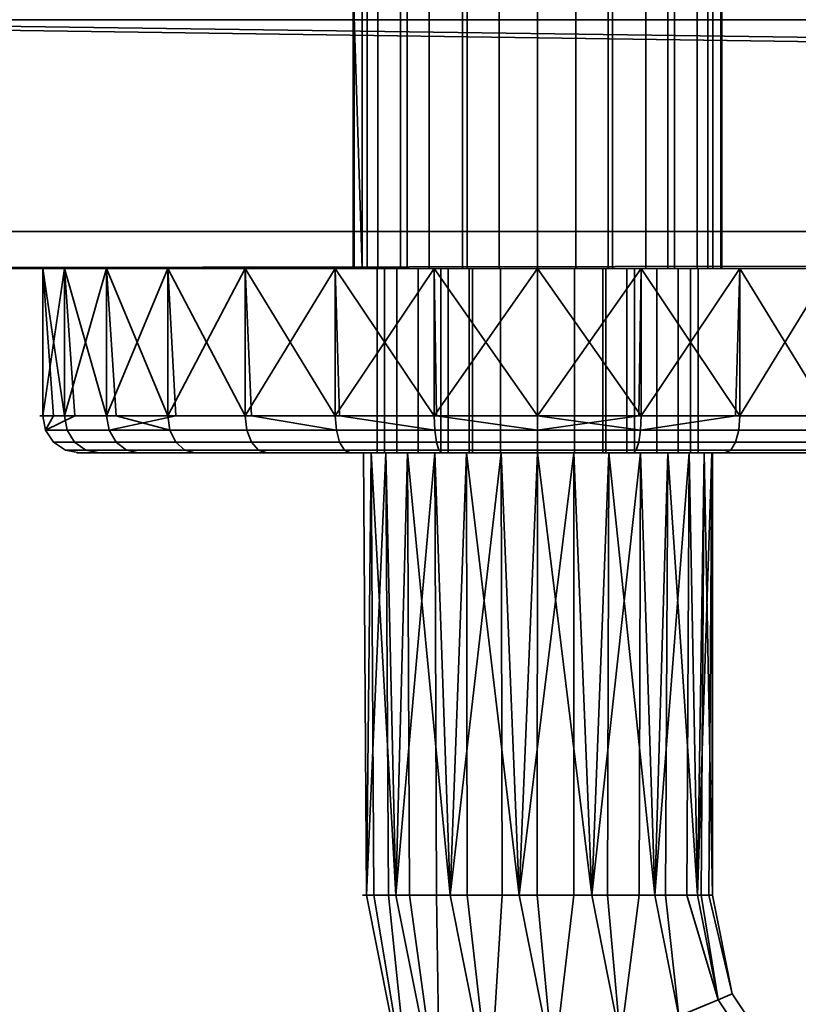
# Model space of a CAD drawing. Header units: millimetres. Extents: x -503 to 6703, y -110 to 249.
# Tile 601 of 656: x 2618 to 2660, y -83 to -30. Entities that reach past the tile are written whole.
import ezdxf

# ---------------------------------------------------------------- set-up
doc = ezdxf.new("R2010")
doc.units = ezdxf.units.MM
doc.layers.add('151', color=7, linetype='Continuous', true_color=0xffffff)

# ---------------------------------------------------------------- blocks, each defined once
blk = doc.blocks.new('UG_SURFACE_213')
at = {"layer": '151', "color": 35, "linetype": 'Continuous', "lineweight": 35}
for points in [[(2636.761, -43.5, 1011.173), (2636.761, -28, 1011.173), (2636, -28, 1015), (2636, -43.5, 1015)], [(2636, -28, 1015), (2636, -28, 1032), (2636, -43.5, 1032), (2636, -43.5, 1015)], [(2636, -43.5, 1032), (2636, -28, 1032), (2636.761, -28, 1035.827), (2636.761, -43.5, 1035.827)], [(2636.489, -43.5, 1107.09), (2636.055, -43.5, 1102.955), (2636, -28.1, 1104)], [(2636.055, -43.5, 1102.955), (2636.055, -28.1, 1102.955), (2636, -28.1, 1104)], [(2636, -28.1, 1104), (2636.489, -28.1, 1107.09), (2636.489, -43.5, 1107.09)], [(2637.34, -43.5, 1099), (2637.34, -28.1, 1099), (2636.055, -28.1, 1102.955), (2636.055, -43.5, 1102.955)], [(2636.489, -43.5, 1107.09), (2636.489, -28.1, 1107.09), (2638.569, -28.1, 1110.691), (2638.569, -43.5, 1110.691)], [(2638.929, -43.5, 1007.929), (2638.929, -28, 1007.929), (2636.761, -28, 1011.173), (2636.761, -43.5, 1011.173)], [(2636.761, -43.5, 1035.827), (2636.761, -28, 1035.827), (2638.929, -28, 1039.071), (2638.929, -43.5, 1039.071)], [(2640.122, -43.5, 1095.91), (2640.122, -28.1, 1095.91), (2637.34, -28.1, 1099), (2637.34, -43.5, 1099)], [(2638.569, -43.5, 1110.691), (2638.569, -28.1, 1110.691), (2641.933, -28.1, 1113.135), (2641.933, -43.5, 1113.135)], [(2642.173, -43.5, 1005.761), (2642.173, -28, 1005.761), (2638.929, -28, 1007.929), (2638.929, -43.5, 1007.929)], [(2638.929, -43.5, 1039.071), (2638.929, -28, 1039.071), (2642.173, -28, 1041.239), (2642.173, -43.5, 1041.239)], [(2643.921, -43.5, 1094.218), (2643.921, -28.1, 1094.218), (2640.122, -28.1, 1095.91), (2640.122, -43.5, 1095.91)], [(2641.933, -43.5, 1113.135), (2641.933, -28.1, 1113.135), (2646, -28.1, 1114), (2646, -43.5, 1114)], [(2646, -43.5, 1005), (2646, -28, 1005), (2642.173, -28, 1005.761), (2642.173, -43.5, 1005.761)], [(2642.173, -43.5, 1041.239), (2642.173, -28, 1041.239), (2646, -28, 1042), (2646, -43.5, 1042)], [(2648.079, -43.5, 1094.218), (2648.079, -28.1, 1094.218), (2643.921, -28.1, 1094.218), (2643.921, -43.5, 1094.218)], [(2649.827, -43.5, 1005.761), (2649.827, -28, 1005.761), (2646, -28, 1005), (2646, -43.5, 1005)], [(2646, -43.5, 1042), (2646, -28, 1042), (2649.827, -28, 1041.239), (2649.827, -43.5, 1041.239)], [(2646, -43.5, 1114), (2646, -28.1, 1114), (2650.067, -28.1, 1113.135), (2650.067, -43.5, 1113.135)], [(2651.878, -43.5, 1095.91), (2651.878, -28.1, 1095.91), (2648.079, -28.1, 1094.218), (2648.079, -43.5, 1094.218)], [(2653.071, -43.5, 1007.929), (2653.071, -28, 1007.929), (2649.827, -28, 1005.761), (2649.827, -43.5, 1005.761)], [(2649.827, -43.5, 1041.239), (2649.827, -28, 1041.239), (2653.071, -28, 1039.071), (2653.071, -43.5, 1039.071)], [(2650.067, -43.5, 1113.135), (2650.067, -28.1, 1113.135), (2653.431, -28.1, 1110.691), (2653.431, -43.5, 1110.691)], [(2654.66, -43.5, 1099), (2654.66, -28.1, 1099), (2651.878, -28.1, 1095.91), (2651.878, -43.5, 1095.91)], [(2655.239, -43.5, 1011.173), (2655.239, -28, 1011.173), (2653.071, -28, 1007.929), (2653.071, -43.5, 1007.929)], [(2653.071, -43.5, 1039.071), (2653.071, -28, 1039.071), (2655.239, -28, 1035.827), (2655.239, -43.5, 1035.827)], [(2653.431, -43.5, 1110.691), (2653.431, -28.1, 1110.691), (2655.511, -28.1, 1107.09), (2655.511, -43.5, 1107.09)], [(2655.945, -43.5, 1102.955), (2655.945, -28.1, 1102.955), (2654.66, -28.1, 1099), (2654.66, -43.5, 1099)], [(2656, -43.5, 1015), (2656, -28, 1015), (2655.239, -28, 1011.173), (2655.239, -43.5, 1011.173)], [(2655.239, -43.5, 1035.827), (2655.239, -28, 1035.827), (2656, -28, 1032), (2656, -43.5, 1032)], [(2655.511, -43.5, 1107.09), (2655.511, -28.1, 1107.09), (2655.945, -28.1, 1102.955), (2655.945, -43.5, 1102.955)], [(2656, -28, 1032), (2656, -28, 1015), (2656, -43.5, 1015), (2656, -43.5, 1032)], [(2578, -30, 2030), (2578, -43.5, 2030), (3422, -43.5, 2030), (3422, -42.218, 2030)], [(3422, -42.218, 2030), (3422, -30, 2030), (2578, -30, 2030)], [(3422, -41.5), (2578, -41.5), (2578, -30), (2591, -30)], [(3422, -41.5), (2591, -30), (3409, -30)], [(2578, -43.5, 2), (2578, -41.5), (3422, -41.5), (3422, -42.218, 0.718)], [(3422, -42.218, 0.718), (3422, -43.5, 2), (2578, -43.5, 2)], [(3422, -43.5, 2030), (2578, -43.5, 2030), (2646, -43.5, 1131), (2656.982, -43.5, 1128.666)], [(2578, -43.5, 2030), (2619.148, -43.5, 1101.178), (2620.322, -43.5, 1112.343)], [(2578, -43.5, 2030), (2635.018, -43.5, 1128.666), (2646, -43.5, 1131)], [(2620.322, -43.5, 1112.343), (2625.935, -43.5, 1122.066), (2578, -43.5, 2030)], [(2619.148, -43.5, 1101.178), (2578, -43.5, 2030), (2578, -43.5, 2), (2619.148, -43.5, 1021.178)], [(2625.935, -43.5, 1122.066), (2635.018, -43.5, 1128.666), (2578, -43.5, 2030)], [(2578, -43.5, 2), (2630.13, -43.5, 1002.156), (2622.617, -43.5, 1010.5)], [(2578, -43.5, 2), (2651.614, -43.5, 997.59), (2640.386, -43.5, 997.59)], [(2640.386, -43.5, 997.59), (2630.13, -43.5, 1002.156), (2578, -43.5, 2)], [(2622.617, -43.5, 1010.5), (2619.148, -43.5, 1021.178), (2578, -43.5, 2)], [(2661.87, -43.5, 1002.156), (2651.614, -43.5, 997.59), (2578, -43.5, 2), (3422, -43.5, 2)], [(2619.148, -43.5, 1021.178), (2622.617, -43.5, 1090.5), (2619.148, -43.5, 1101.178)], [(2622.617, -43.5, 1090.5), (2619.148, -43.5, 1021.178), (2620.322, -43.5, 1032.344)], [(2620.322, -51.5, 1015.657), (2619.148, -43.5, 1021.178), (2622.617, -43.5, 1010.5)], [(2619.148, -43.5, 1021.178), (2619.735, -51.5, 1021.239), (2619.148, -51.5, 1026.822)], [(2619.148, -51.5, 1026.822), (2620.322, -43.5, 1032.344), (2619.148, -43.5, 1021.178)], [(2619.148, -51.5, 1026.822), (2620.883, -51.5, 1032.161), (2620.322, -43.5, 1032.344)], [(2620.322, -51.5, 1015.657), (2619.735, -51.5, 1021.239), (2619.148, -43.5, 1021.178)], [(2619.148, -43.5, 1101.178), (2619.148, -51.5, 1101.178), (2620.322, -51.5, 1112.343), (2620.322, -43.5, 1112.343)], [(2622.617, -43.5, 1090.5), (2622.617, -51.5, 1090.5), (2619.148, -51.5, 1101.178), (2619.148, -43.5, 1101.178)], [(2630.13, -43.5, 1082.157), (2620.322, -43.5, 1032.344), (2625.935, -43.5, 1042.067)], [(2620.322, -43.5, 1032.344), (2630.13, -43.5, 1082.157), (2622.617, -43.5, 1090.5)], [(2622.617, -43.5, 1010.5), (2623.128, -51.5, 1010.795), (2620.322, -51.5, 1015.657)], [(2620.322, -43.5, 1032.344), (2620.883, -51.5, 1032.161), (2622.617, -51.5, 1037.5)], [(2622.617, -51.5, 1037.5), (2625.935, -43.5, 1042.067), (2620.322, -43.5, 1032.344)], [(2620.322, -43.5, 1112.343), (2620.322, -51.5, 1112.343), (2625.935, -51.5, 1122.066), (2625.935, -43.5, 1122.066)], [(2625.935, -51.5, 1005.934), (2622.617, -43.5, 1010.5), (2630.13, -43.5, 1002.156)], [(2622.617, -51.5, 1037.5), (2626.374, -51.5, 1041.672), (2625.935, -43.5, 1042.067)], [(2625.935, -51.5, 1005.934), (2623.128, -51.5, 1010.795), (2622.617, -43.5, 1010.5)], [(2630.13, -43.5, 1082.157), (2630.13, -51.5, 1082.157), (2622.617, -51.5, 1090.5), (2622.617, -43.5, 1090.5)], [(2625.935, -43.5, 1042.067), (2635.018, -43.5, 1048.666), (2630.13, -43.5, 1082.157)], [(2630.13, -43.5, 1002.156), (2630.477, -51.5, 1002.634), (2625.935, -51.5, 1005.934)], [(2625.935, -43.5, 1042.067), (2626.374, -51.5, 1041.672), (2630.13, -51.5, 1045.843)], [(2630.13, -51.5, 1045.843), (2635.018, -43.5, 1048.666), (2625.935, -43.5, 1042.067)], [(2625.935, -43.5, 1122.066), (2625.935, -51.5, 1122.066), (2635.018, -51.5, 1128.666), (2635.018, -43.5, 1128.666)], [(2640.386, -43.5, 1077.59), (2630.13, -43.5, 1082.157), (2635.018, -43.5, 1048.666), (2646, -43.5, 1051)], [(2635.018, -51.5, 999.334), (2630.13, -43.5, 1002.156), (2640.386, -43.5, 997.59)], [(2630.13, -51.5, 1045.843), (2635.258, -51.5, 1048.127), (2635.018, -43.5, 1048.666)], [(2635.018, -51.5, 999.334), (2630.477, -51.5, 1002.634), (2630.13, -43.5, 1002.156)], [(2640.386, -43.5, 1077.59), (2640.386, -51.5, 1077.59), (2630.13, -51.5, 1082.157), (2630.13, -43.5, 1082.157)], [(2640.386, -43.5, 997.59), (2640.509, -51.5, 998.167), (2635.018, -51.5, 999.334)], [(2635.018, -43.5, 1048.666), (2635.258, -51.5, 1048.127), (2640.386, -51.5, 1050.41)], [(2640.386, -51.5, 1050.41), (2646, -43.5, 1051), (2635.018, -43.5, 1048.666)], [(2635.018, -43.5, 1128.666), (2635.018, -51.5, 1128.666), (2646, -51.5, 1131), (2646, -43.5, 1131)], [(2640.75, -43.5, 1012.5), (2636.761, -43.5, 1011.173), (2636, -43.5, 1015)], [(2636, -43.5, 1015), (2638.367, -43.5, 1027.721), (2640.75, -43.5, 1025), (2640.75, -43.5, 1012.5)], [(2636, -43.5, 1015), (2636, -43.5, 1032), (2637.289, -43.5, 1031.173), (2638.367, -43.5, 1027.721)], [(2637.699, -43.5, 1034.767), (2637.289, -43.5, 1031.173), (2636, -43.5, 1032), (2636.761, -43.5, 1035.827)], [(2637.34, -43.5, 1099), (2636.055, -43.5, 1102.955), (2636.489, -43.5, 1107.09), (2646, -43.5, 1104)], [(2636.489, -43.5, 1107.09), (2638.569, -43.5, 1110.691), (2641.933, -43.5, 1113.135), (2646, -43.5, 1104)], [(2640.75, -43.5, 1012.5), (2641.15, -43.5, 1010.491), (2638.929, -43.5, 1007.929), (2636.761, -43.5, 1011.173)], [(2639.527, -43.5, 1037.888), (2637.699, -43.5, 1034.767), (2636.761, -43.5, 1035.827), (2638.929, -43.5, 1039.071)], [(2637.289, -43.5, 1031.173), (2637.289, -53.5, 1031.173), (2638.367, -53.5, 1027.721), (2638.367, -43.5, 1027.721)], [(2637.699, -43.5, 1034.767), (2637.699, -53.5, 1034.767), (2637.289, -53.5, 1031.173), (2637.289, -43.5, 1031.173)], [(2643.921, -43.5, 1094.218), (2640.122, -43.5, 1095.91), (2637.34, -43.5, 1099), (2646, -43.5, 1104)], [(2639.527, -43.5, 1037.888), (2639.527, -53.5, 1037.888), (2637.699, -53.5, 1034.767), (2637.699, -43.5, 1034.767)], [(2638.367, -43.5, 1027.721), (2638.367, -53.5, 1027.721), (2640.75, -53.5, 1025), (2640.75, -43.5, 1025)], [(2641.15, -43.5, 1010.491), (2642.288, -43.5, 1008.788), (2638.929, -43.5, 1007.929)], [(2642.288, -43.5, 1008.788), (2643.991, -43.5, 1007.65), (2642.173, -43.5, 1005.761), (2638.929, -43.5, 1007.929)], [(2638.929, -43.5, 1039.071), (2642.173, -43.5, 1041.239), (2642.461, -43.5, 1040.002), (2639.527, -43.5, 1037.888)], [(2642.461, -43.5, 1040.002), (2642.461, -53.5, 1040.002), (2639.527, -53.5, 1037.888), (2639.527, -43.5, 1037.888)], [(2646, -43.5, 1051), (2656.982, -43.5, 1048.666), (2651.614, -43.5, 1077.59), (2640.386, -43.5, 1077.59)], [(2640.386, -43.5, 997.59), (2651.614, -43.5, 997.59), (2646, -51.5, 997)], [(2640.386, -51.5, 1050.41), (2646, -51.5, 1050.41), (2646, -43.5, 1051)], [(2646, -51.5, 997), (2640.509, -51.5, 998.167), (2640.386, -43.5, 997.59)], [(2651.614, -43.5, 1077.59), (2651.614, -51.5, 1077.59), (2640.386, -51.5, 1077.59), (2640.386, -43.5, 1077.59)], [(2640.75, -43.5, 1025), (2640.75, -53.5, 1025), (2640.75, -53.5, 1012.5), (2640.75, -43.5, 1012.5)], [(2640.75, -43.5, 1012.5), (2640.75, -53.5, 1012.5), (2641.15, -53.5, 1010.491), (2641.15, -43.5, 1010.491)], [(2641.15, -43.5, 1010.491), (2641.15, -53.5, 1010.491), (2642.288, -53.5, 1008.788), (2642.288, -43.5, 1008.788)], [(2641.933, -43.5, 1113.135), (2646, -43.5, 1114), (2650.067, -43.5, 1113.135), (2646, -43.5, 1104)], [(2646, -43.5, 1005), (2642.173, -43.5, 1005.761), (2643.991, -43.5, 1007.65), (2646, -43.5, 1007.25)], [(2642.173, -43.5, 1041.239), (2646, -43.5, 1042), (2646, -43.5, 1040.75), (2642.461, -43.5, 1040.002)], [(2642.288, -43.5, 1008.788), (2642.288, -53.5, 1008.788), (2643.991, -53.5, 1007.65), (2643.991, -43.5, 1007.65)], [(2646, -43.5, 1040.75), (2646, -53.5, 1040.75), (2642.461, -53.5, 1040.002), (2642.461, -43.5, 1040.002)], [(2651.878, -43.5, 1095.91), (2648.079, -43.5, 1094.218), (2643.921, -43.5, 1094.218), (2646, -43.5, 1104)], [(2643.991, -43.5, 1007.65), (2643.991, -53.5, 1007.65), (2646, -53.5, 1007.25), (2646, -43.5, 1007.25)], [(2656.982, -43.5, 1048.666), (2646, -43.5, 1051), (2651.614, -51.5, 1050.41)], [(2646, -43.5, 1051), (2646, -51.5, 1050.41), (2651.614, -51.5, 1050.41)], [(2651.614, -43.5, 997.59), (2651.491, -51.5, 998.167), (2646, -51.5, 997)], [(2646, -43.5, 1131), (2646, -51.5, 1131), (2656.982, -51.5, 1128.666), (2656.982, -43.5, 1128.666)], [(2649.539, -43.5, 1040.002), (2649.539, -53.5, 1040.002), (2646, -53.5, 1040.75), (2646, -43.5, 1040.75)], [(2646, -43.5, 1007.25), (2646, -53.5, 1007.25), (2648.009, -53.5, 1007.65), (2648.009, -43.5, 1007.65)], [(2646, -43.5, 1007.25), (2648.009, -43.5, 1007.65), (2649.827, -43.5, 1005.761), (2646, -43.5, 1005)], [(2649.539, -43.5, 1040.002), (2646, -43.5, 1040.75), (2646, -43.5, 1042), (2649.827, -43.5, 1041.239)], [(2646, -43.5, 1104), (2650.067, -43.5, 1113.135), (2653.431, -43.5, 1110.691)], [(2653.431, -43.5, 1110.691), (2655.511, -43.5, 1107.09), (2655.945, -43.5, 1102.955), (2646, -43.5, 1104)], [(2655.945, -43.5, 1102.955), (2654.66, -43.5, 1099), (2651.878, -43.5, 1095.91), (2646, -43.5, 1104)], [(2648.009, -43.5, 1007.65), (2648.009, -53.5, 1007.65), (2649.712, -53.5, 1008.788), (2649.712, -43.5, 1008.788)], [(2648.009, -43.5, 1007.65), (2649.712, -43.5, 1008.788), (2653.071, -43.5, 1007.929), (2649.827, -43.5, 1005.761)], [(2652.473, -43.5, 1037.888), (2652.473, -53.5, 1037.888), (2649.539, -53.5, 1040.002), (2649.539, -43.5, 1040.002)], [(2652.473, -43.5, 1037.888), (2649.539, -43.5, 1040.002), (2649.827, -43.5, 1041.239), (2653.071, -43.5, 1039.071)], [(2649.712, -43.5, 1008.788), (2649.712, -53.5, 1008.788), (2650.85, -53.5, 1010.491), (2650.85, -43.5, 1010.491)], [(2653.071, -43.5, 1007.929), (2649.712, -43.5, 1008.788), (2650.85, -43.5, 1010.491)], [(2650.85, -43.5, 1010.491), (2650.85, -53.5, 1010.491), (2651.25, -53.5, 1012.5), (2651.25, -43.5, 1012.5)], [(2655.239, -43.5, 1011.173), (2653.071, -43.5, 1007.929), (2650.85, -43.5, 1010.491), (2651.25, -43.5, 1012.5)], [(2651.25, -43.5, 1025), (2651.25, -53.5, 1025), (2653.632, -53.5, 1027.721), (2653.632, -43.5, 1027.721)], [(2651.25, -43.5, 1012.5), (2651.25, -53.5, 1012.5), (2651.25, -53.5, 1025), (2651.25, -43.5, 1025)], [(2651.25, -43.5, 1012.5), (2651.25, -43.5, 1025), (2653.632, -43.5, 1027.721), (2656, -43.5, 1015)], [(2656, -43.5, 1015), (2655.239, -43.5, 1011.173), (2651.25, -43.5, 1012.5)], [(2656.982, -51.5, 999.334), (2651.491, -51.5, 998.167), (2651.614, -43.5, 997.59)], [(2661.87, -43.5, 1082.157), (2651.614, -43.5, 1077.59), (2656.982, -43.5, 1048.666), (2666.065, -43.5, 1042.067)], [(2656.982, -51.5, 999.334), (2651.614, -43.5, 997.59), (2661.87, -43.5, 1002.156)], [(2651.614, -51.5, 1050.41), (2656.742, -51.5, 1048.127), (2656.982, -43.5, 1048.666)], [(2661.87, -43.5, 1082.157), (2661.87, -51.5, 1082.157), (2651.614, -51.5, 1077.59), (2651.614, -43.5, 1077.59)], [(2654.301, -43.5, 1034.767), (2654.301, -53.5, 1034.767), (2652.473, -53.5, 1037.888), (2652.473, -43.5, 1037.888)], [(2653.071, -43.5, 1039.071), (2655.239, -43.5, 1035.827), (2654.301, -43.5, 1034.767), (2652.473, -43.5, 1037.888)], [(2653.632, -43.5, 1027.721), (2653.632, -53.5, 1027.721), (2654.711, -53.5, 1031.173), (2654.711, -43.5, 1031.173)], [(2653.632, -43.5, 1027.721), (2654.711, -43.5, 1031.173), (2656, -43.5, 1032), (2656, -43.5, 1015)], [(2654.711, -43.5, 1031.173), (2654.711, -53.5, 1031.173), (2654.301, -53.5, 1034.767), (2654.301, -43.5, 1034.767)], [(2655.239, -43.5, 1035.827), (2656, -43.5, 1032), (2654.711, -43.5, 1031.173), (2654.301, -43.5, 1034.767)], [(2656.982, -43.5, 1048.666), (2656.742, -51.5, 1048.127), (2661.87, -51.5, 1045.843)], [(2656.982, -43.5, 1128.666), (2666.065, -43.5, 1122.066), (3422, -43.5, 1761.75), (3422, -43.5, 2030)], [(2666.065, -43.5, 1042.067), (2656.982, -43.5, 1048.666), (2661.87, -51.5, 1045.843)], [(2661.87, -43.5, 1002.156), (2661.523, -51.5, 1002.634), (2656.982, -51.5, 999.334)], [(2656.982, -43.5, 1128.666), (2656.982, -51.5, 1128.666), (2666.065, -51.5, 1122.066), (2666.065, -43.5, 1122.066)], [(2619.299, -52.265, 1026.806), (2619.148, -51.5, 1026.822), (2619.735, -51.5, 1021.239)], [(2620.883, -51.5, 1032.161), (2619.148, -51.5, 1026.822), (2619.299, -52.265, 1026.806)], [(2620.322, -51.5, 1112.343), (2619.148, -51.5, 1101.178), (2619.299, -52.265, 1101.194), (2620.466, -52.265, 1112.296)], [(2619.148, -51.5, 1101.178), (2622.617, -51.5, 1090.5), (2622.749, -52.265, 1090.576), (2619.299, -52.265, 1101.194)], [(2619.299, -52.265, 1026.806), (2622.749, -52.265, 1037.424), (2622.617, -51.5, 1037.5), (2620.883, -51.5, 1032.161)], [(2619.735, -51.5, 1021.239), (2620.322, -51.5, 1015.657), (2620.466, -52.265, 1015.704), (2619.299, -52.265, 1026.806)], [(2626.048, -52.265, 1006.035), (2620.466, -52.265, 1015.704), (2620.322, -51.5, 1015.657), (2623.128, -51.5, 1010.795)], [(2625.935, -51.5, 1122.066), (2620.322, -51.5, 1112.343), (2620.466, -52.265, 1112.296), (2626.048, -52.265, 1121.965)], [(2626.374, -51.5, 1041.672), (2622.617, -51.5, 1037.5), (2622.749, -52.265, 1037.424)], [(2622.617, -51.5, 1090.5), (2630.13, -51.5, 1082.157), (2630.219, -52.265, 1082.28), (2622.749, -52.265, 1090.576)], [(2622.749, -52.265, 1037.424), (2630.219, -52.265, 1045.72), (2630.13, -51.5, 1045.843), (2626.374, -51.5, 1041.672)], [(2623.128, -51.5, 1010.795), (2625.935, -51.5, 1005.934), (2626.048, -52.265, 1006.035)], [(2635.08, -52.265, 999.473), (2626.048, -52.265, 1006.035), (2625.935, -51.5, 1005.934), (2630.477, -51.5, 1002.634)], [(2635.018, -51.5, 1128.666), (2625.935, -51.5, 1122.066), (2626.048, -52.265, 1121.965), (2635.08, -52.265, 1128.527)], [(2635.258, -51.5, 1048.127), (2630.13, -51.5, 1045.843), (2630.219, -52.265, 1045.72), (2640.418, -52.265, 1050.261)], [(2630.13, -51.5, 1082.157), (2640.386, -51.5, 1077.59), (2640.418, -52.265, 1077.739), (2630.219, -52.265, 1082.28)], [(2630.477, -51.5, 1002.634), (2635.018, -51.5, 999.334), (2635.08, -52.265, 999.473)], [(2646, -52.265, 997.152), (2635.08, -52.265, 999.473), (2635.018, -51.5, 999.334), (2640.509, -51.5, 998.167)], [(2646, -51.5, 1131), (2635.018, -51.5, 1128.666), (2635.08, -52.265, 1128.527), (2646, -52.265, 1130.848)], [(2640.418, -52.265, 1050.261), (2640.386, -51.5, 1050.41), (2635.258, -51.5, 1048.127)], [(2646, -51.5, 1050.41), (2640.386, -51.5, 1050.41), (2640.418, -52.265, 1050.261), (2651.582, -52.265, 1050.261)], [(2640.386, -51.5, 1077.59), (2651.614, -51.5, 1077.59), (2651.582, -52.265, 1077.739), (2640.418, -52.265, 1077.739)], [(2640.509, -51.5, 998.167), (2646, -51.5, 997), (2646, -52.265, 997.152)], [(2646, -52.265, 997.152), (2646, -51.5, 997), (2651.491, -51.5, 998.167)], [(2651.582, -52.265, 1050.261), (2651.614, -51.5, 1050.41), (2646, -51.5, 1050.41)], [(2651.491, -51.5, 998.167), (2656.982, -51.5, 999.334), (2656.92, -52.265, 999.473), (2646, -52.265, 997.152)], [(2656.982, -51.5, 1128.666), (2646, -51.5, 1131), (2646, -52.265, 1130.848), (2656.92, -52.265, 1128.527)], [(2651.582, -52.265, 1050.261), (2661.781, -52.265, 1045.72), (2661.87, -51.5, 1045.843), (2656.742, -51.5, 1048.127)], [(2656.742, -51.5, 1048.127), (2651.614, -51.5, 1050.41), (2651.582, -52.265, 1050.261)], [(2651.614, -51.5, 1077.59), (2661.87, -51.5, 1082.157), (2661.781, -52.265, 1082.28), (2651.582, -52.265, 1077.739)], [(2665.952, -52.265, 1006.035), (2656.92, -52.265, 999.473), (2656.982, -51.5, 999.334), (2661.523, -51.5, 1002.634)], [(2666.065, -51.5, 1122.066), (2656.982, -51.5, 1128.666), (2656.92, -52.265, 1128.527), (2665.952, -52.265, 1121.965)], [(2620.879, -52.914, 1015.838), (2619.73, -52.914, 1026.761), (2619.299, -52.265, 1026.806), (2620.466, -52.265, 1015.704)], [(2619.73, -52.914, 1026.761), (2623.125, -52.914, 1037.207), (2622.749, -52.265, 1037.424), (2619.299, -52.265, 1026.806)], [(2620.466, -52.265, 1112.296), (2619.299, -52.265, 1101.194), (2619.73, -52.914, 1101.239), (2620.879, -52.914, 1112.162)], [(2619.299, -52.265, 1101.194), (2622.749, -52.265, 1090.576), (2623.125, -52.914, 1090.793), (2619.73, -52.914, 1101.239)], [(2626.37, -52.914, 1006.325), (2620.879, -52.914, 1015.838), (2620.466, -52.265, 1015.704), (2626.048, -52.265, 1006.035)], [(2626.048, -52.265, 1121.965), (2620.466, -52.265, 1112.296), (2620.879, -52.914, 1112.162), (2626.37, -52.914, 1121.675)], [(2623.125, -52.914, 1037.207), (2630.474, -52.914, 1045.37), (2630.219, -52.265, 1045.72), (2622.749, -52.265, 1037.424)], [(2622.749, -52.265, 1090.576), (2630.219, -52.265, 1082.28), (2630.474, -52.914, 1082.63), (2623.125, -52.914, 1090.793)], [(2635.256, -52.914, 999.869), (2626.37, -52.914, 1006.325), (2626.048, -52.265, 1006.035), (2635.08, -52.265, 999.473)], [(2635.08, -52.265, 1128.527), (2626.048, -52.265, 1121.965), (2626.37, -52.914, 1121.675), (2635.256, -52.914, 1128.131)], [(2630.474, -52.914, 1045.37), (2640.508, -52.914, 1049.837), (2640.418, -52.265, 1050.261), (2630.219, -52.265, 1045.72)], [(2630.219, -52.265, 1082.28), (2640.418, -52.265, 1077.739), (2640.508, -52.914, 1078.163), (2630.474, -52.914, 1082.63)], [(2646, -52.914, 997.586), (2635.256, -52.914, 999.869), (2635.08, -52.265, 999.473), (2646, -52.265, 997.152)], [(2646, -52.265, 1130.848), (2635.08, -52.265, 1128.527), (2635.256, -52.914, 1128.131), (2646, -52.914, 1130.414)], [(2640.508, -52.914, 1049.837), (2651.492, -52.914, 1049.837), (2651.582, -52.265, 1050.261), (2640.418, -52.265, 1050.261)], [(2640.418, -52.265, 1077.739), (2651.582, -52.265, 1077.739), (2651.492, -52.914, 1078.163), (2640.508, -52.914, 1078.163)], [(2656.744, -52.914, 999.869), (2646, -52.914, 997.586), (2646, -52.265, 997.152), (2656.92, -52.265, 999.473)], [(2656.92, -52.265, 1128.527), (2646, -52.265, 1130.848), (2646, -52.914, 1130.414), (2656.744, -52.914, 1128.131)], [(2651.492, -52.914, 1049.837), (2661.526, -52.914, 1045.37), (2661.781, -52.265, 1045.72), (2651.582, -52.265, 1050.261)], [(2651.582, -52.265, 1077.739), (2661.781, -52.265, 1082.28), (2661.526, -52.914, 1082.63), (2651.492, -52.914, 1078.163)], [(2665.63, -52.914, 1006.325), (2656.744, -52.914, 999.869), (2656.92, -52.265, 999.473), (2665.952, -52.265, 1006.035)], [(2665.952, -52.265, 1121.965), (2656.92, -52.265, 1128.527), (2656.744, -52.914, 1128.131), (2665.63, -52.914, 1121.675)], [(2621.496, -53.348, 1016.038), (2620.376, -53.348, 1026.693), (2619.73, -52.914, 1026.761), (2620.879, -52.914, 1015.838)], [(2620.376, -53.348, 1026.693), (2623.687, -53.348, 1036.883), (2623.125, -52.914, 1037.207), (2619.73, -52.914, 1026.761)], [(2620.879, -52.914, 1112.162), (2619.73, -52.914, 1101.239), (2620.376, -53.348, 1101.307), (2621.496, -53.348, 1111.962)], [(2619.73, -52.914, 1101.239), (2623.125, -52.914, 1090.793), (2623.687, -53.348, 1091.117), (2620.376, -53.348, 1101.307)], [(2622.224, -53.5, 1016.275), (2621.137, -53.5, 1026.613), (2620.376, -53.348, 1026.693), (2621.496, -53.348, 1016.038)], [(2621.137, -53.5, 1026.613), (2624.349, -53.5, 1036.5), (2623.687, -53.348, 1036.883), (2620.376, -53.348, 1026.693)], [(2621.496, -53.348, 1111.962), (2620.376, -53.348, 1101.307), (2621.137, -53.5, 1101.387), (2622.224, -53.5, 1111.725)], [(2620.376, -53.348, 1101.307), (2623.687, -53.348, 1091.117), (2624.349, -53.5, 1091.5), (2621.137, -53.5, 1101.387)], [(2626.853, -53.348, 1006.76), (2621.496, -53.348, 1016.038), (2620.879, -52.914, 1015.838), (2626.37, -52.914, 1006.325)], [(2626.37, -52.914, 1121.675), (2620.879, -52.914, 1112.162), (2621.496, -53.348, 1111.962), (2626.853, -53.348, 1121.24)], [(2627.421, -53.5, 1007.272), (2622.224, -53.5, 1016.275), (2621.496, -53.348, 1016.038), (2626.853, -53.348, 1006.76)], [(2626.853, -53.348, 1121.24), (2621.496, -53.348, 1111.962), (2622.224, -53.5, 1111.725), (2627.421, -53.5, 1120.728)], [(2623.687, -53.348, 1036.883), (2630.856, -53.348, 1044.845), (2630.474, -52.914, 1045.37), (2623.125, -52.914, 1037.207)], [(2623.125, -52.914, 1090.793), (2630.474, -52.914, 1082.63), (2630.856, -53.348, 1083.155), (2623.687, -53.348, 1091.117)], [(2624.349, -53.5, 1036.5), (2631.305, -53.5, 1044.225), (2630.856, -53.348, 1044.845), (2623.687, -53.348, 1036.883)], [(2623.687, -53.348, 1091.117), (2630.856, -53.348, 1083.155), (2631.305, -53.5, 1083.775), (2624.349, -53.5, 1091.5)], [(2635.52, -53.348, 1000.462), (2626.853, -53.348, 1006.76), (2626.37, -52.914, 1006.325), (2635.256, -52.914, 999.869)], [(2635.256, -52.914, 1128.131), (2626.37, -52.914, 1121.675), (2626.853, -53.348, 1121.24), (2635.52, -53.348, 1127.538)], [(2635.832, -53.5, 1001.161), (2627.421, -53.5, 1007.272), (2626.853, -53.348, 1006.76), (2635.52, -53.348, 1000.462)], [(2635.52, -53.348, 1127.538), (2626.853, -53.348, 1121.24), (2627.421, -53.5, 1120.728), (2635.832, -53.5, 1126.839)], [(2630.856, -53.348, 1044.845), (2640.643, -53.348, 1049.202), (2640.508, -52.914, 1049.837), (2630.474, -52.914, 1045.37)], [(2630.474, -52.914, 1082.63), (2640.508, -52.914, 1078.163), (2640.643, -53.348, 1078.798), (2630.856, -53.348, 1083.155)], [(2631.305, -53.5, 1044.225), (2640.802, -53.5, 1048.454), (2640.643, -53.348, 1049.202), (2630.856, -53.348, 1044.845)], [(2630.856, -53.348, 1083.155), (2640.643, -53.348, 1078.798), (2640.802, -53.5, 1079.546), (2631.305, -53.5, 1083.775)], [(2646, -53.348, 998.235), (2635.52, -53.348, 1000.462), (2635.256, -52.914, 999.869), (2646, -52.914, 997.586)], [(2646, -52.914, 1130.414), (2635.256, -52.914, 1128.131), (2635.52, -53.348, 1127.538), (2646, -53.348, 1129.765)], [(2646, -53.5, 999), (2635.832, -53.5, 1001.161), (2635.52, -53.348, 1000.462), (2646, -53.348, 998.235)], [(2646, -53.348, 1129.765), (2635.52, -53.348, 1127.538), (2635.832, -53.5, 1126.839), (2646, -53.5, 1129)], [(2640.643, -53.348, 1049.202), (2651.357, -53.348, 1049.202), (2651.492, -52.914, 1049.837), (2640.508, -52.914, 1049.837)], [(2640.508, -52.914, 1078.163), (2651.492, -52.914, 1078.163), (2651.357, -53.348, 1078.798), (2640.643, -53.348, 1078.798)], [(2640.802, -53.5, 1048.454), (2651.198, -53.5, 1048.454), (2651.357, -53.348, 1049.202), (2640.643, -53.348, 1049.202)], [(2640.643, -53.348, 1078.798), (2651.357, -53.348, 1078.798), (2651.198, -53.5, 1079.546), (2640.802, -53.5, 1079.546)], [(2656.48, -53.348, 1000.462), (2646, -53.348, 998.235), (2646, -52.914, 997.586), (2656.744, -52.914, 999.869)], [(2656.744, -52.914, 1128.131), (2646, -52.914, 1130.414), (2646, -53.348, 1129.765), (2656.48, -53.348, 1127.538)], [(2656.168, -53.5, 1001.161), (2646, -53.5, 999), (2646, -53.348, 998.235), (2656.48, -53.348, 1000.462)], [(2656.48, -53.348, 1127.538), (2646, -53.348, 1129.765), (2646, -53.5, 1129), (2656.168, -53.5, 1126.839)], [(2651.198, -53.5, 1048.454), (2660.695, -53.5, 1044.225), (2661.144, -53.348, 1044.845), (2651.357, -53.348, 1049.202)], [(2651.357, -53.348, 1078.798), (2661.144, -53.348, 1083.155), (2660.695, -53.5, 1083.775), (2651.198, -53.5, 1079.546)], [(2651.357, -53.348, 1049.202), (2661.144, -53.348, 1044.845), (2661.526, -52.914, 1045.37), (2651.492, -52.914, 1049.837)], [(2651.492, -52.914, 1078.163), (2661.526, -52.914, 1082.63), (2661.144, -53.348, 1083.155), (2651.357, -53.348, 1078.798)], [(2664.579, -53.5, 1007.272), (2656.168, -53.5, 1001.161), (2656.48, -53.348, 1000.462), (2665.147, -53.348, 1006.76)], [(2665.147, -53.348, 1121.24), (2656.48, -53.348, 1127.538), (2656.168, -53.5, 1126.839), (2664.579, -53.5, 1120.728)], [(2665.147, -53.348, 1006.76), (2656.48, -53.348, 1000.462), (2656.744, -52.914, 999.869), (2665.63, -52.914, 1006.325)], [(2665.63, -52.914, 1121.675), (2656.744, -52.914, 1128.131), (2656.48, -53.348, 1127.538), (2665.147, -53.348, 1121.24)], [(2622.224, -53.5, 1111.725), (2621.137, -53.5, 1101.387), (2636.552, -53.5, 1103.007), (2636.965, -53.5, 1106.936)], [(2621.137, -53.5, 1101.387), (2624.349, -53.5, 1091.5), (2637.773, -53.5, 1099.25), (2636.552, -53.5, 1103.007)], [(2624.349, -53.5, 1036.5), (2621.137, -53.5, 1026.613), (2637.289, -53.5, 1031.173), (2637.699, -53.5, 1034.767)], [(2638.367, -53.5, 1027.721), (2637.289, -53.5, 1031.173), (2621.137, -53.5, 1026.613), (2622.224, -53.5, 1016.275)], [(2627.421, -53.5, 1120.728), (2622.224, -53.5, 1111.725), (2636.965, -53.5, 1106.936), (2638.94, -53.5, 1110.357)], [(2622.224, -53.5, 1016.275), (2627.421, -53.5, 1007.272), (2640.75, -53.5, 1012.5), (2640.75, -53.5, 1025)], [(2640.75, -53.5, 1025), (2638.367, -53.5, 1027.721), (2622.224, -53.5, 1016.275)], [(2640.416, -53.5, 1096.314), (2637.773, -53.5, 1099.25), (2624.349, -53.5, 1091.5), (2631.305, -53.5, 1083.775)], [(2631.305, -53.5, 1044.225), (2624.349, -53.5, 1036.5), (2637.699, -53.5, 1034.767), (2639.527, -53.5, 1037.888)], [(2638.94, -53.5, 1110.357), (2642.136, -53.5, 1112.679), (2635.832, -53.5, 1126.839), (2627.421, -53.5, 1120.728)], [(2627.421, -53.5, 1007.272), (2641.15, -53.5, 1010.491), (2640.75, -53.5, 1012.5)], [(2627.421, -53.5, 1007.272), (2635.832, -53.5, 1001.161), (2642.288, -53.5, 1008.788), (2641.15, -53.5, 1010.491)], [(2631.305, -53.5, 1083.775), (2640.802, -53.5, 1079.546), (2644.025, -53.5, 1094.708), (2640.416, -53.5, 1096.314)], [(2639.527, -53.5, 1037.888), (2642.461, -53.5, 1040.002), (2640.802, -53.5, 1048.454), (2631.305, -53.5, 1044.225)], [(2646, -53.5, 1129), (2635.832, -53.5, 1126.839), (2642.136, -53.5, 1112.679), (2646, -53.5, 1113.5)], [(2635.832, -53.5, 1001.161), (2643.991, -53.5, 1007.65), (2642.288, -53.5, 1008.788)], [(2635.832, -53.5, 1001.161), (2646, -53.5, 999), (2646, -53.5, 1007.25), (2643.991, -53.5, 1007.65)], [(2636.708, -77.5, 1102.025), (2636.552, -53.5, 1103.007), (2637.773, -53.5, 1099.25)], [(2636.552, -53.5, 1103.007), (2636.708, -77.5, 1103.007), (2636.708, -77.5, 1105.975)], [(2636.708, -77.5, 1105.975), (2636.965, -53.5, 1106.936), (2636.552, -53.5, 1103.007)], [(2636.708, -77.5, 1102.025), (2636.708, -77.5, 1103.007), (2636.552, -53.5, 1103.007)], [(2637.773, -53.5, 1099.25), (2637.915, -77.5, 1099.313), (2636.708, -77.5, 1102.025)], [(2636.708, -77.5, 1105.975), (2637.107, -77.5, 1106.872), (2636.965, -53.5, 1106.936)], [(2636.965, -53.5, 1106.936), (2637.107, -77.5, 1106.872), (2638.314, -77.5, 1109.584)], [(2638.314, -77.5, 1109.584), (2638.94, -53.5, 1110.357), (2636.965, -53.5, 1106.936)], [(2638.314, -77.5, 1098.416), (2637.773, -53.5, 1099.25), (2640.416, -53.5, 1096.314)], [(2638.314, -77.5, 1098.416), (2637.915, -77.5, 1099.313), (2637.773, -53.5, 1099.25)], [(2640.416, -53.5, 1096.314), (2640.52, -77.5, 1096.43), (2638.314, -77.5, 1098.416)], [(2638.314, -77.5, 1109.584), (2639.044, -77.5, 1110.241), (2638.94, -53.5, 1110.357)], [(2638.94, -53.5, 1110.357), (2639.044, -77.5, 1110.241), (2641.25, -77.5, 1112.227)], [(2641.25, -77.5, 1112.227), (2642.136, -53.5, 1112.679), (2638.94, -53.5, 1110.357)], [(2641.25, -77.5, 1095.773), (2640.416, -53.5, 1096.314), (2644.025, -53.5, 1094.708)], [(2641.25, -77.5, 1095.773), (2640.52, -77.5, 1096.43), (2640.416, -53.5, 1096.314)], [(2640.802, -53.5, 1079.546), (2651.198, -53.5, 1079.546), (2647.975, -53.5, 1094.708), (2644.025, -53.5, 1094.708)], [(2640.802, -53.5, 1048.454), (2642.461, -53.5, 1040.002), (2646, -53.5, 1040.75)], [(2646, -53.5, 1040.75), (2649.539, -53.5, 1040.002), (2651.198, -53.5, 1048.454), (2640.802, -53.5, 1048.454)], [(2644.025, -53.5, 1094.708), (2644.073, -77.5, 1094.856), (2641.25, -77.5, 1095.773)], [(2641.25, -77.5, 1112.227), (2642.184, -77.5, 1112.531), (2642.136, -53.5, 1112.679)], [(2642.136, -53.5, 1112.679), (2642.184, -77.5, 1112.531), (2645.007, -77.5, 1113.448)], [(2645.007, -77.5, 1113.448), (2646, -53.5, 1113.5), (2642.136, -53.5, 1112.679)], [(2645.007, -77.5, 1094.552), (2644.025, -53.5, 1094.708), (2647.975, -53.5, 1094.708)], [(2645.007, -77.5, 1094.552), (2644.073, -77.5, 1094.856), (2644.025, -53.5, 1094.708)], [(2647.975, -53.5, 1094.708), (2647.959, -77.5, 1094.862), (2645.007, -77.5, 1094.552)], [(2645.007, -77.5, 1113.448), (2645.984, -77.5, 1113.345), (2646, -53.5, 1113.5)], [(2646, -53.5, 1113.5), (2645.984, -77.5, 1113.345), (2648.936, -77.5, 1113.035)], [(2646, -53.5, 1113.5), (2649.864, -53.5, 1112.679), (2656.168, -53.5, 1126.839), (2646, -53.5, 1129)], [(2648.936, -77.5, 1113.035), (2649.864, -53.5, 1112.679), (2646, -53.5, 1113.5)], [(2648.009, -53.5, 1007.65), (2646, -53.5, 1007.25), (2646, -53.5, 999), (2656.168, -53.5, 1001.161)], [(2648.936, -77.5, 1094.965), (2647.959, -77.5, 1094.862), (2647.975, -53.5, 1094.708)], [(2651.584, -53.5, 1096.314), (2647.975, -53.5, 1094.708), (2651.198, -53.5, 1079.546), (2660.695, -53.5, 1083.775)], [(2648.936, -77.5, 1094.965), (2647.975, -53.5, 1094.708), (2651.584, -53.5, 1096.314)], [(2656.168, -53.5, 1001.161), (2649.712, -53.5, 1008.788), (2648.009, -53.5, 1007.65)], [(2651.584, -53.5, 1096.314), (2651.506, -77.5, 1096.449), (2648.936, -77.5, 1094.965)], [(2648.936, -77.5, 1113.035), (2649.786, -77.5, 1112.544), (2649.864, -53.5, 1112.679)], [(2660.695, -53.5, 1044.225), (2651.198, -53.5, 1048.454), (2649.539, -53.5, 1040.002), (2652.473, -53.5, 1037.888)], [(2650.85, -53.5, 1010.491), (2649.712, -53.5, 1008.788), (2656.168, -53.5, 1001.161), (2664.579, -53.5, 1007.272)], [(2649.864, -53.5, 1112.679), (2649.786, -77.5, 1112.544), (2652.357, -77.5, 1111.06)], [(2664.579, -53.5, 1120.728), (2656.168, -53.5, 1126.839), (2649.864, -53.5, 1112.679), (2653.06, -53.5, 1110.357)], [(2652.357, -77.5, 1111.06), (2653.06, -53.5, 1110.357), (2649.864, -53.5, 1112.679)], [(2651.25, -53.5, 1012.5), (2650.85, -53.5, 1010.491), (2664.579, -53.5, 1007.272)], [(2669.776, -53.5, 1016.275), (2653.632, -53.5, 1027.721), (2651.25, -53.5, 1025)], [(2651.25, -53.5, 1025), (2651.25, -53.5, 1012.5), (2664.579, -53.5, 1007.272), (2669.776, -53.5, 1016.275)], [(2652.357, -77.5, 1096.94), (2651.506, -77.5, 1096.449), (2651.584, -53.5, 1096.314)], [(2660.695, -53.5, 1083.775), (2667.651, -53.5, 1091.5), (2654.227, -53.5, 1099.25), (2651.584, -53.5, 1096.314)], [(2652.357, -77.5, 1096.94), (2651.584, -53.5, 1096.314), (2654.227, -53.5, 1099.25)], [(2654.227, -53.5, 1099.25), (2654.101, -77.5, 1099.341), (2652.357, -77.5, 1096.94)], [(2652.357, -77.5, 1111.06), (2652.934, -77.5, 1110.265), (2653.06, -53.5, 1110.357)], [(2652.473, -53.5, 1037.888), (2654.301, -53.5, 1034.767), (2667.651, -53.5, 1036.5), (2660.695, -53.5, 1044.225)], [(2653.06, -53.5, 1110.357), (2652.934, -77.5, 1110.265), (2654.679, -77.5, 1107.864)], [(2669.776, -53.5, 1111.725), (2664.579, -53.5, 1120.728), (2653.06, -53.5, 1110.357), (2655.035, -53.5, 1106.936)], [(2654.679, -77.5, 1107.864), (2655.035, -53.5, 1106.936), (2653.06, -53.5, 1110.357)], [(2669.776, -53.5, 1016.275), (2670.863, -53.5, 1026.613), (2654.711, -53.5, 1031.173), (2653.632, -53.5, 1027.721)], [(2654.679, -77.5, 1100.136), (2654.101, -77.5, 1099.341), (2654.227, -53.5, 1099.25)], [(2655.448, -53.5, 1103.007), (2654.227, -53.5, 1099.25), (2667.651, -53.5, 1091.5), (2670.863, -53.5, 1101.387)], [(2654.679, -77.5, 1100.136), (2654.227, -53.5, 1099.25), (2655.448, -53.5, 1103.007)], [(2654.301, -53.5, 1034.767), (2654.711, -53.5, 1031.173), (2670.863, -53.5, 1026.613), (2667.651, -53.5, 1036.5)], [(2655.448, -53.5, 1103.007), (2655.296, -77.5, 1103.039), (2654.679, -77.5, 1100.136)], [(2654.679, -77.5, 1107.864), (2654.883, -77.5, 1106.903), (2655.035, -53.5, 1106.936)], [(2655.035, -53.5, 1106.936), (2654.883, -77.5, 1106.903), (2655.5, -77.5, 1104)], [(2670.863, -53.5, 1101.387), (2669.776, -53.5, 1111.725), (2655.035, -53.5, 1106.936), (2655.5, -53.5, 1104)], [(2655.5, -77.5, 1104), (2655.5, -53.5, 1104), (2655.035, -53.5, 1106.936)], [(2655.5, -77.5, 1104), (2655.296, -77.5, 1103.039), (2655.448, -53.5, 1103.007)], [(2655.5, -53.5, 1104), (2655.448, -53.5, 1103.007), (2670.863, -53.5, 1101.387)], [(2655.448, -53.5, 1103.007), (2655.5, -53.5, 1104), (2655.5, -77.5, 1104)], [(2639.204, -90.049, 1102.025), (2636.708, -77.5, 1102.025), (2637.915, -77.5, 1099.313)], [(2639.204, -90.049, 1102.025), (2639.204, -90.049, 1105.975), (2636.708, -77.5, 1105.975), (2636.708, -77.5, 1103.007)], [(2637.107, -77.5, 1106.872), (2636.708, -77.5, 1105.975), (2639.204, -90.049, 1105.975)], [(2636.708, -77.5, 1103.007), (2636.708, -77.5, 1102.025), (2639.204, -90.049, 1102.025)], [(2639.204, -90.049, 1105.975), (2640.688, -89.434, 1109.584), (2638.314, -77.5, 1109.584), (2637.107, -77.5, 1106.872)], [(2637.915, -77.5, 1099.313), (2638.314, -77.5, 1098.416), (2640.688, -89.434, 1098.416), (2639.204, -90.049, 1102.025)], [(2640.688, -89.434, 1098.416), (2638.314, -77.5, 1098.416), (2640.52, -77.5, 1096.43)], [(2639.044, -77.5, 1110.241), (2638.314, -77.5, 1109.584), (2640.688, -89.434, 1109.584)], [(2640.688, -89.434, 1109.584), (2643.4, -88.311, 1112.227), (2641.25, -77.5, 1112.227), (2639.044, -77.5, 1110.241)], [(2640.52, -77.5, 1096.43), (2641.25, -77.5, 1095.773), (2643.4, -88.311, 1095.773), (2640.688, -89.434, 1098.416)], [(2643.4, -88.311, 1095.773), (2641.25, -77.5, 1095.773), (2644.073, -77.5, 1094.856)], [(2642.184, -77.5, 1112.531), (2641.25, -77.5, 1112.227), (2643.4, -88.311, 1112.227)], [(2643.4, -88.311, 1112.227), (2646.871, -86.873, 1113.448), (2645.007, -77.5, 1113.448), (2642.184, -77.5, 1112.531)], [(2644.073, -77.5, 1094.856), (2645.007, -77.5, 1094.552), (2646.871, -86.873, 1094.552), (2643.4, -88.311, 1095.773)], [(2646.871, -86.873, 1094.552), (2645.007, -77.5, 1094.552), (2647.959, -77.5, 1094.862)], [(2645.984, -77.5, 1113.345), (2645.007, -77.5, 1113.448), (2646.871, -86.873, 1113.448)], [(2646.871, -86.873, 1113.448), (2650.501, -85.37, 1113.035), (2648.936, -77.5, 1113.035), (2645.984, -77.5, 1113.345)], [(2647.959, -77.5, 1094.862), (2648.936, -77.5, 1094.965), (2650.501, -85.37, 1094.965), (2646.871, -86.873, 1094.552)], [(2650.501, -85.37, 1094.965), (2648.936, -77.5, 1094.965), (2651.506, -77.5, 1096.449)], [(2649.786, -77.5, 1112.544), (2648.936, -77.5, 1113.035), (2650.501, -85.37, 1113.035)], [(2650.501, -85.37, 1113.035), (2653.662, -84.06, 1111.06), (2652.357, -77.5, 1111.06), (2649.786, -77.5, 1112.544)], [(2651.506, -77.5, 1096.449), (2652.357, -77.5, 1096.94), (2653.662, -84.06, 1096.94), (2650.501, -85.37, 1094.965)], [(2655.807, -83.172, 1100.136), (2653.662, -84.06, 1096.94), (2652.357, -77.5, 1096.94), (2654.101, -77.5, 1099.341)], [(2652.934, -77.5, 1110.265), (2652.357, -77.5, 1111.06), (2653.662, -84.06, 1111.06)], [(2653.662, -84.06, 1111.06), (2655.807, -83.172, 1107.864), (2654.679, -77.5, 1107.864), (2652.934, -77.5, 1110.265)], [(2654.101, -77.5, 1099.341), (2654.679, -77.5, 1100.136), (2655.807, -83.172, 1100.136)], [(2656.566, -82.858, 1104), (2655.807, -83.172, 1100.136), (2654.679, -77.5, 1100.136), (2655.296, -77.5, 1103.039)], [(2654.883, -77.5, 1106.903), (2654.679, -77.5, 1107.864), (2655.807, -83.172, 1107.864)], [(2655.807, -83.172, 1107.864), (2656.566, -82.858, 1104), (2655.5, -77.5, 1104), (2654.883, -77.5, 1106.903)], [(2655.296, -77.5, 1103.039), (2655.5, -77.5, 1104), (2656.566, -82.858, 1104)], [(2659.02, -87.98, 1107.864), (2655.807, -83.172, 1107.864), (2653.662, -84.06, 1111.06), (2657.378, -89.622, 1111.06)], [(2657.378, -89.622, 1096.94), (2653.662, -84.06, 1096.94), (2655.807, -83.172, 1100.136), (2659.02, -87.98, 1100.136)], [(2659.6, -87.399, 1104), (2656.566, -82.858, 1104), (2655.807, -83.172, 1107.864), (2659.02, -87.98, 1107.864)], [(2659.02, -87.98, 1100.136), (2655.807, -83.172, 1100.136), (2656.566, -82.858, 1104), (2659.6, -87.399, 1104)]]:
    blk.add_3dface(points, dxfattribs=at)

msp = doc.modelspace()

# ---------------------------------------------------------------- linework, layer by layer
at = {"layer": '151', "color": 251, "linetype": 'Continuous', "lineweight": -3, "true_color": 0x636466}
for p, q in [((2636, -43.5, 1032), (2636, -28, 1032)), ((2636, -43.5, 1015), (2636, -28, 1015)), ((2656, -43.5, 1015), (2656, -28, 1015)), ((2656, -43.5, 1032), (2656, -28, 1032)), ((3422, -30, 2030), (2578, -30, 2030)), ((3409, -30, 2017), (2591, -30, 2017)), ((2578, -41.5), (3422, -41.5)), ((3422, -43.5, 2), (2578, -43.5, 2)), ((3422, -43.5, 2030), (2578, -43.5, 2030)), ((2636, -43.5, 1015), (2636, -43.5, 1032)), ((2640.75, -43.5, 1012.5), (2640.75, -43.5, 1025)), ((2640.75, -43.5, 1025), (2640.75, -53.5, 1025)), ((2640.75, -43.5, 1012.5), (2640.75, -53.5, 1012.5)), ((2651.25, -43.5, 1025), (2651.25, -43.5, 1012.5)), ((2651.25, -43.5, 1012.5), (2651.25, -53.5, 1012.5)), ((2651.25, -43.5, 1025), (2651.25, -53.5, 1025)), ((2656, -43.5, 1032), (2656, -43.5, 1015)), ((2640.75, -53.5, 1012.5), (2640.75, -53.5, 1025)), ((2651.25, -53.5, 1025), (2651.25, -53.5, 1012.5))]:
    msp.add_line(p, q, dxfattribs=at)
at = {"layer": '151', "color": 251, "linetype": 'Continuous', "lineweight": -3, "true_color": 0x636466, "extrusion": (0, 1, 0)}
for centre, radius in [((-2646, 1024, -43.5), 27), ((-2646, 1104, -51.5), 27), ((-2646, 1024, -51.5), 27), ((-2646, 1104, -53.5), 9.5)]:
    msp.add_circle(centre, radius, dxfattribs=at)
at = {"layer": '151', "color": 251, "linetype": 'Continuous', "lineweight": -3, "true_color": 0x636466, "extrusion": (0, -1, 0)}
for centre, radius in [((2646, 1104, 43.5), 27), ((2646, 1104, 43.5), 10), ((2646, 1104, 53.5), 25), ((2646, 1024, 53.5), 25), ((2646, 1104, 77.5), 9.5)]:
    msp.add_circle(centre, radius, dxfattribs=at)
at = {"layer": '151', "color": 251, "linetype": 'Continuous', "lineweight": -3, "true_color": 0x636466, "extrusion": (0, 1, 0)}
for centre, radius, start, end in [((-2646, 1015, -43.5), 10, 180, 0), ((-2646, 1032, -43.5), 10, 0, 180), ((-2646, 1032, -43.5), 8.75, 306.8699, 233.1301), ((-2646, 1012.5, -43.5), 5.25, 180, 0), ((-2646, 1032, -53.5), 8.75, 306.8699, 233.1301), ((-2646, 1012.5, -53.5), 5.25, 180, 0)]:
    msp.add_arc(centre, radius, start, end, dxfattribs=at)

# ---------------------------------------------------------------- block references
at = {"layer": '151', "color": 251, "linetype": 'Continuous', "lineweight": -3, "true_color": 0x636466}
msp.add_blockref('UG_SURFACE_213', (0, 0), dxfattribs=at)

doc.saveas('drawing.dxf')
